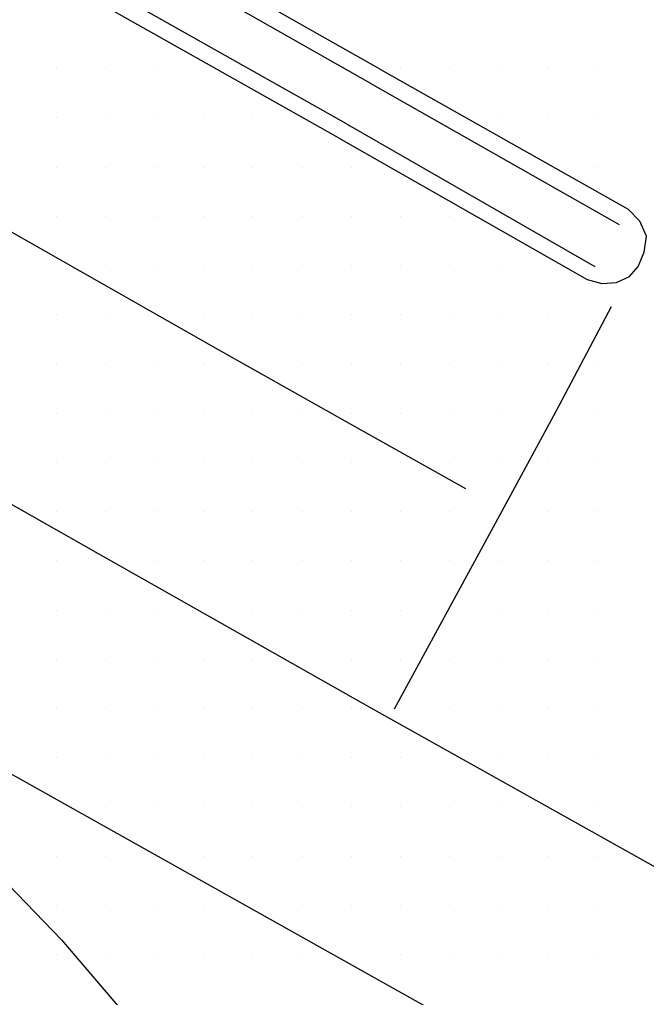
# Model space of a CAD drawing. Extents: x 1762120 to 1766775, y 709485 to 712965.
# Drawn here: x 1766116.89 to 1766148.75, y 710066.57 to 710116.25 of the extents above; entities that cross this region are included whole.
import ezdxf

# ---------------------------------------------------------------- set-up
doc = ezdxf.new("R2010")
doc.units = 0
for name, color, linetype in [('Exist DTM Scan Elevation Point', 7, 'Continuous'), ('Exist Roads Concrete Median Barrier', 7, 'Continuous'), ('Exist Roads EOP', 7, 'Continuous'), ('Exist Roads EOT', 7, 'Continuous')]:
    doc.layers.add(name, color=color, linetype=linetype)

msp = doc.modelspace()

# ---------------------------------------------------------------- linework, layer by layer
at = {"layer": 'Exist DTM Scan Elevation Point'}
for p, q in [((1766118.75, 710113.75), (1766118.75, 710113.75)), ((1766121.25, 710113.75), (1766121.25, 710113.75)), ((1766123.75, 710113.75), (1766123.75, 710113.75)), ((1766136.25, 710113.75), (1766136.25, 710113.75)), ((1766138.75, 710113.75), (1766138.75, 710113.75)), ((1766141.25, 710113.75), (1766141.25, 710113.75)), ((1766143.75, 710113.75), (1766143.75, 710113.75)), ((1766146.25, 710113.75), (1766146.25, 710113.75)), ((1766118.75, 710111.25), (1766118.75, 710111.25)), ((1766121.25, 710111.25), (1766121.25, 710111.25)), ((1766123.75, 710111.25), (1766123.75, 710111.25)), ((1766126.25, 710111.25), (1766126.25, 710111.25)), ((1766128.75, 710111.25), (1766128.75, 710111.25)), ((1766141.25, 710111.25), (1766141.25, 710111.25)), ((1766143.75, 710111.25), (1766143.75, 710111.25)), ((1766146.25, 710111.25), (1766146.25, 710111.25)), ((1766118.75, 710108.75), (1766118.75, 710108.75)), ((1766121.25, 710108.75), (1766121.25, 710108.75)), ((1766123.749, 710108.748), (1766123.749, 710108.748)), ((1766126.25, 710108.75), (1766126.25, 710108.75)), ((1766128.75, 710108.75), (1766128.75, 710108.75)), ((1766131.25, 710108.75), (1766131.25, 710108.75)), ((1766133.75, 710108.75), (1766133.75, 710108.75)), ((1766146.25, 710108.75), (1766146.25, 710108.75)), ((1766118.75, 710106.25), (1766118.75, 710106.25)), ((1766121.25, 710106.25), (1766121.25, 710106.25)), ((1766123.75, 710106.25), (1766123.75, 710106.25)), ((1766126.25, 710106.25), (1766126.25, 710106.25)), ((1766128.75, 710106.25), (1766128.75, 710106.25)), ((1766131.25, 710106.25), (1766131.25, 710106.25)), ((1766133.75, 710106.25), (1766133.75, 710106.25)), ((1766136.25, 710106.25), (1766136.25, 710106.25)), ((1766138.75, 710106.25), (1766138.75, 710106.25)), ((1766121.25, 710103.75), (1766121.25, 710103.75)), ((1766123.75, 710103.75), (1766123.75, 710103.75)), ((1766126.25, 710103.75), (1766126.25, 710103.75)), ((1766128.75, 710103.75), (1766128.75, 710103.75)), ((1766131.25, 710103.75), (1766131.25, 710103.75)), ((1766133.75, 710103.75), (1766133.75, 710103.75)), ((1766136.25, 710103.75), (1766136.25, 710103.75)), ((1766138.75, 710103.75), (1766138.75, 710103.75)), ((1766141.25, 710103.75), (1766141.25, 710103.75)), ((1766118.75, 710101.25), (1766118.75, 710101.25)), ((1766121.25, 710101.25), (1766121.25, 710101.25)), ((1766126.25, 710101.25), (1766126.25, 710101.25)), ((1766128.75, 710101.25), (1766128.75, 710101.25)), ((1766131.25, 710101.25), (1766131.25, 710101.25)), ((1766133.75, 710101.25), (1766133.75, 710101.25)), ((1766136.25, 710101.25), (1766136.25, 710101.25)), ((1766138.75, 710101.25), (1766138.75, 710101.25)), ((1766141.248, 710101.247), (1766141.248, 710101.247)), ((1766143.75, 710101.25), (1766143.75, 710101.25)), ((1766118.75, 710098.75), (1766118.75, 710098.75)), ((1766121.25, 710098.75), (1766121.25, 710098.75)), ((1766123.75, 710098.75), (1766123.75, 710098.75)), ((1766126.25, 710098.75), (1766126.25, 710098.75)), ((1766131.25, 710098.75), (1766131.25, 710098.75)), ((1766133.75, 710098.75), (1766133.75, 710098.75)), ((1766136.25, 710098.75), (1766136.25, 710098.75)), ((1766138.75, 710098.75), (1766138.75, 710098.75)), ((1766141.25, 710098.75), (1766141.25, 710098.75)), ((1766143.75, 710098.75), (1766143.75, 710098.75)), ((1766146.25, 710098.75), (1766146.25, 710098.75)), ((1766118.75, 710096.25), (1766118.75, 710096.25)), ((1766121.25, 710096.25), (1766121.25, 710096.25)), ((1766123.75, 710096.25), (1766123.75, 710096.25)), ((1766126.25, 710096.25), (1766126.25, 710096.25)), ((1766128.75, 710096.25), (1766128.75, 710096.25)), ((1766131.25, 710096.25), (1766131.25, 710096.25)), ((1766133.75, 710096.25), (1766133.75, 710096.25)), ((1766136.25, 710096.25), (1766136.25, 710096.25)), ((1766138.75, 710096.25), (1766138.75, 710096.25)), ((1766141.25, 710096.25), (1766141.25, 710096.25)), ((1766146.25, 710096.25), (1766146.25, 710096.25)), ((1766118.75, 710093.75), (1766118.75, 710093.75)), ((1766121.25, 710093.75), (1766121.25, 710093.75)), ((1766123.75, 710093.75), (1766123.75, 710093.75)), ((1766126.25, 710093.75), (1766126.25, 710093.75)), ((1766128.75, 710093.75), (1766128.75, 710093.75)), ((1766131.25, 710093.75), (1766131.25, 710093.75)), ((1766133.75, 710093.75), (1766133.75, 710093.75)), ((1766138.75, 710093.75), (1766138.75, 710093.75)), ((1766141.25, 710093.75), (1766141.25, 710093.75)), ((1766143.75, 710093.75), (1766143.75, 710093.75)), ((1766146.25, 710093.75), (1766146.25, 710093.75)), ((1766118.75, 710091.25), (1766118.75, 710091.25)), ((1766121.25, 710091.25), (1766121.25, 710091.25)), ((1766123.75, 710091.25), (1766123.75, 710091.25)), ((1766126.25, 710091.25), (1766126.25, 710091.25)), ((1766128.75, 710091.25), (1766128.75, 710091.25)), ((1766131.25, 710091.25), (1766131.25, 710091.25)), ((1766133.75, 710091.25), (1766133.75, 710091.25)), ((1766136.25, 710091.25), (1766136.25, 710091.25)), ((1766138.75, 710091.25), (1766138.75, 710091.25)), ((1766143.75, 710091.25), (1766143.75, 710091.25)), ((1766146.25, 710091.25), (1766146.25, 710091.25)), ((1766118.75, 710088.75), (1766118.75, 710088.75)), ((1766123.75, 710088.75), (1766123.75, 710088.75)), ((1766126.25, 710088.75), (1766126.25, 710088.75)), ((1766128.75, 710088.75), (1766128.75, 710088.75)), ((1766131.25, 710088.75), (1766131.25, 710088.75)), ((1766133.75, 710088.75), (1766133.75, 710088.75)), ((1766136.25, 710088.75), (1766136.25, 710088.75)), ((1766138.75, 710088.75), (1766138.75, 710088.75)), ((1766141.25, 710088.75), (1766141.25, 710088.75)), ((1766143.75, 710088.75), (1766143.75, 710088.75)), ((1766146.25, 710088.75), (1766146.25, 710088.75)), ((1766118.75, 710086.25), (1766118.75, 710086.25)), ((1766121.25, 710086.25), (1766121.25, 710086.25)), ((1766123.75, 710086.25), (1766123.75, 710086.25)), ((1766128.75, 710086.25), (1766128.75, 710086.25)), ((1766131.25, 710086.25), (1766131.25, 710086.25)), ((1766133.75, 710086.25), (1766133.75, 710086.25)), ((1766136.25, 710086.25), (1766136.25, 710086.25)), ((1766141.25, 710086.25), (1766141.25, 710086.25)), ((1766143.75, 710086.25), (1766143.75, 710086.25)), ((1766146.25, 710086.25), (1766146.25, 710086.25)), ((1766118.75, 710083.75), (1766118.75, 710083.75)), ((1766121.25, 710083.75), (1766121.25, 710083.75)), ((1766123.75, 710083.75), (1766123.75, 710083.75)), ((1766126.25, 710083.75), (1766126.25, 710083.75)), ((1766128.75, 710083.75), (1766128.75, 710083.75)), ((1766133.75, 710083.75), (1766133.75, 710083.75)), ((1766136.25, 710083.75), (1766136.25, 710083.75)), ((1766138.75, 710083.75), (1766138.75, 710083.75)), ((1766141.25, 710083.75), (1766141.25, 710083.75)), ((1766143.75, 710083.75), (1766143.75, 710083.75)), ((1766146.25, 710083.75), (1766146.25, 710083.75)), ((1766118.75, 710081.25), (1766118.75, 710081.25)), ((1766121.25, 710081.25), (1766121.25, 710081.25)), ((1766123.75, 710081.25), (1766123.75, 710081.25)), ((1766126.25, 710081.25), (1766126.25, 710081.25)), ((1766128.75, 710081.25), (1766128.75, 710081.25)), ((1766131.25, 710081.25), (1766131.25, 710081.25)), ((1766133.75, 710081.25), (1766133.75, 710081.25)), ((1766138.75, 710081.25), (1766138.75, 710081.25)), ((1766141.25, 710081.25), (1766141.25, 710081.25)), ((1766143.75, 710081.25), (1766143.75, 710081.25)), ((1766146.25, 710081.25), (1766146.25, 710081.25)), ((1766118.75, 710078.75), (1766118.75, 710078.75)), ((1766121.25, 710078.75), (1766121.25, 710078.75)), ((1766123.75, 710078.75), (1766123.75, 710078.75)), ((1766126.25, 710078.75), (1766126.25, 710078.75)), ((1766128.75, 710078.75), (1766128.75, 710078.75)), ((1766131.25, 710078.75), (1766131.25, 710078.75)), ((1766133.75, 710078.75), (1766133.75, 710078.75)), ((1766136.25, 710078.75), (1766136.25, 710078.75)), ((1766141.25, 710078.75), (1766141.25, 710078.75)), ((1766143.75, 710078.75), (1766143.75, 710078.75)), ((1766146.25, 710078.75), (1766146.25, 710078.75)), ((1766121.25, 710076.25), (1766121.25, 710076.25)), ((1766123.75, 710076.25), (1766123.75, 710076.25)), ((1766126.25, 710076.25), (1766126.25, 710076.25)), ((1766128.75, 710076.25), (1766128.75, 710076.25)), ((1766131.25, 710076.25), (1766131.25, 710076.25)), ((1766133.75, 710076.25), (1766133.75, 710076.25)), ((1766136.25, 710076.25), (1766136.25, 710076.25)), ((1766138.75, 710076.25), (1766138.75, 710076.25)), ((1766141.25, 710076.25), (1766141.25, 710076.25)), ((1766146.25, 710076.25), (1766146.25, 710076.25)), ((1766118.75, 710073.75), (1766118.75, 710073.75)), ((1766121.25, 710073.75), (1766121.25, 710073.75)), ((1766126.25, 710073.75), (1766126.25, 710073.75)), ((1766128.75, 710073.75), (1766128.75, 710073.75)), ((1766131.25, 710073.75), (1766131.25, 710073.75)), ((1766133.75, 710073.75), (1766133.75, 710073.75)), ((1766136.25, 710073.75), (1766136.25, 710073.75)), ((1766138.75, 710073.75), (1766138.75, 710073.75)), ((1766141.25, 710073.75), (1766141.25, 710073.75)), ((1766143.75, 710073.75), (1766143.75, 710073.75)), ((1766146.25, 710073.75), (1766146.25, 710073.75)), ((1766118.75, 710071.25), (1766118.75, 710071.25)), ((1766121.25, 710071.25), (1766121.25, 710071.25)), ((1766123.75, 710071.25), (1766123.75, 710071.25)), ((1766126.25, 710071.25), (1766126.25, 710071.25)), ((1766131.25, 710071.25), (1766131.25, 710071.25)), ((1766133.75, 710071.25), (1766133.75, 710071.25)), ((1766136.25, 710071.25), (1766136.25, 710071.25)), ((1766138.75, 710071.25), (1766138.75, 710071.25)), ((1766141.25, 710071.25), (1766141.25, 710071.25)), ((1766143.75, 710071.25), (1766143.75, 710071.25)), ((1766146.25, 710071.25), (1766146.25, 710071.25)), ((1766118.75, 710068.75), (1766118.75, 710068.75)), ((1766121.25, 710068.75), (1766121.25, 710068.75)), ((1766123.75, 710068.75), (1766123.75, 710068.75)), ((1766126.25, 710068.75), (1766126.25, 710068.75)), ((1766128.75, 710068.75), (1766128.75, 710068.75)), ((1766131.252, 710068.754), (1766131.252, 710068.754)), ((1766136.25, 710068.75), (1766136.25, 710068.75)), ((1766138.75, 710068.75), (1766138.75, 710068.75)), ((1766141.25, 710068.75), (1766141.25, 710068.75)), ((1766143.75, 710068.75), (1766143.75, 710068.75)), ((1766146.25, 710068.75), (1766146.25, 710068.75))]:
    msp.add_line(p, q, dxfattribs=at)
at = {"layer": 'Exist Roads Concrete Median Barrier'}
for p, q in [((1766134.707, 710113.012), (1766147.363, 710105.836)), ((1766133.509, 710110.959), (1766146.122, 710103.711))]:
    msp.add_line(p, q, dxfattribs=at)
for points in [[(1766134.707, 710113.012), (1766120.079, 710121.335), (1766107.026, 710128.724), (1766093.962, 710136.093), (1766080.901, 710143.468), (1766067.855, 710150.816), (1766053.386, 710159.037), (1766046.791, 710162.795), (1766044.902, 710163.865), (1766041.432, 710165.833), (1766040.703, 710166.246), (1766036.748, 710168.439)], [(1766133.509, 710110.959), (1766118.884, 710119.201), (1766105.834, 710126.596), (1766092.781, 710133.985), (1766079.72, 710141.36), (1766066.692, 710148.716), (1766052.211, 710156.914), (1766048.541, 710160.291), (1766044.902, 710163.865)]]:
    msp.add_lwpolyline(points, dxfattribs=at)
at = {"layer": 'Exist Roads EOP'}
msp.add_line((1766135.152, 710113.767), (1766147.822, 710106.616), dxfattribs=at)
for points in [[(1766133.095, 710110.244), (1766118.483, 710118.479), (1766105.43, 710125.868), (1766092.365, 710133.234), (1766079.313, 710140.626), (1766066.292, 710147.99), (1766051.79, 710156.151), (1766045.145, 710159.818), (1766040.472, 710162.533), (1766039.093, 710163.335), (1766035.147, 710165.545), (1766034.529, 710166.03), (1766034.129, 710166.812), (1766034.105, 710167.674), (1766034.393, 710168.451), (1766034.967, 710169.031), (1766035.592, 710169.329), (1766036.417, 710169.384), (1766037.135, 710169.135)], [(1766135.152, 710113.767), (1766120.492, 710122.062), (1766107.439, 710129.451), (1766094.381, 710136.831), (1766081.32, 710144.206), (1766068.267, 710151.558), (1766053.781, 710159.747), (1766047.176, 710163.488), (1766041.08, 710166.926), (1766037.135, 710169.135)], [(1766133.095, 710110.244), (1766145.733, 710103.036), (1766146.487, 710102.84), (1766147.227, 710102.896), (1766147.881, 710103.192), (1766148.322, 710103.707), (1766148.634, 710104.426), (1766148.742, 710105.237), (1766148.408, 710106), (1766147.822, 710106.616)]]:
    msp.add_lwpolyline(points, dxfattribs=at)
at = {"layer": 'Exist Roads EOT'}
for points in [[(1765865.816, 710246.822), (1765880.396, 710238.926), (1765893.801, 710231.585), (1765904.537, 710225.442), (1765921.93, 710215.688), (1765949.65, 710199.952), (1765974.936, 710185.589), (1766003.454, 710169.389), (1766018.818, 710160.747), (1766053.428, 710141.183), (1766063.536, 710135.357), (1766079.705, 710126.204), (1766114.763, 710106.422), (1766126.988, 710099.493)], [(1765856.712, 710238.409), (1765882.783, 710223.806), (1765891.469, 710218.902), (1765899.944, 710214.14), (1765935.194, 710194.223), (1765955.977, 710182.431), (1765979.988, 710168.811), (1766013.753, 710149.744), (1766047.065, 710130.906), (1766078.47, 710113.148), (1766108.131, 710096.362), (1766120.887, 710089.127)], [(1766146.946, 710101.65), (1766144.143, 710096.33), (1766141.387, 710091.237), (1766135.926, 710081.215)], [(1766126.988, 710099.493), (1766133.959, 710095.551), (1766139.544, 710092.426)], [(1766120.887, 710089.127), (1766134.734, 710081.286), (1766151.089, 710072.149), (1766160.463, 710066.897)], [(1766114.995, 710078.738), (1766124.618, 710073.362), (1766138.116, 710065.8), (1766155.25, 710056.065)], [(1766113.167, 710075.404), (1766115.858, 710072.771), (1766119.022, 710069.498), (1766123.363, 710064.42), (1766126.077, 710061.02), (1766126.972, 710059.818), (1766129.618, 710055.714), (1766132.967, 710050.079), (1766135.898, 710044.344), (1766138.422, 710037.7)]]:
    msp.add_lwpolyline(points, dxfattribs=at)

doc.saveas('drawing.dxf')
